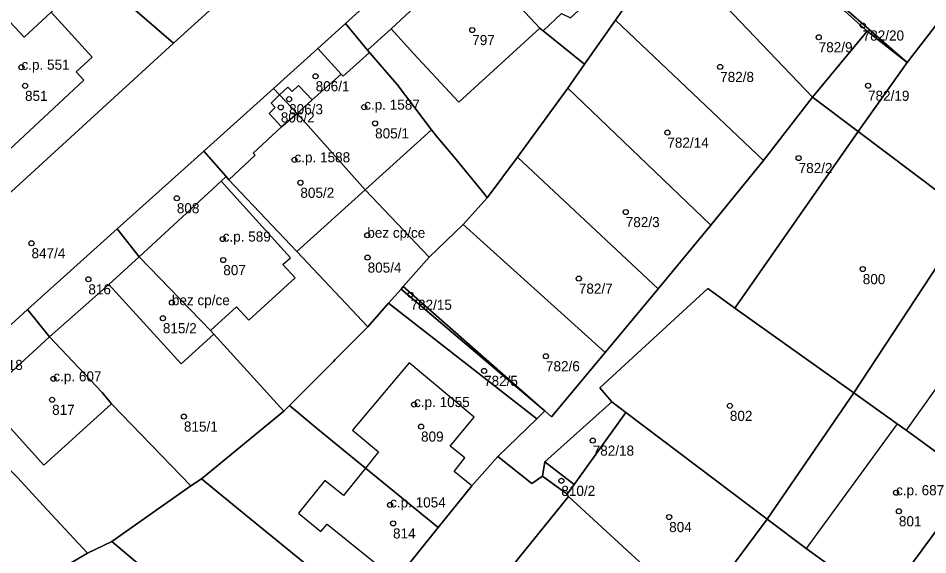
# Model space of a CAD drawing. Extents: x -878211 to -870363, y -1058464 to -1052522.
# Drawn here: x -874843.1 to -874753.2, y -1056630.7 to -1056577.6 of the extents above; entities that cross this region are included whole.
import ezdxf

# ---------------------------------------------------------------- set-up
doc = ezdxf.new("R2010")
doc.units = 0
for name, color, linetype in [('Definiční body', 7, 'Continuous'), ('Polygon budovy', 7, 'Continuous'), ('Polygon parcely', 7, 'Continuous')]:
    doc.layers.add(name, color=color, linetype=linetype)

msp = doc.modelspace()

# ---------------------------------------------------------------- linework, layer by layer
at = {"layer": 'Definiční body'}
for centre in [(-874798.23, -1056578.81994), (-874759.63, -1056578.36994), (-874763.98, -1056579.52994), (-874842.79, -1056582.49994), (-874773.72, -1056582.46994), (-874813.71, -1056583.38994), (-874842.44, -1056584.33994), (-874759.1, -1056584.32994), (-874816.33, -1056585.65994), (-874817.15, -1056586.46994), (-874808.91, -1056586.44994), (-874807.83, -1056588.04994), (-874778.94, -1056588.96994), (-874815.8, -1056591.65994), (-874765.96, -1056591.47994), (-874815.22, -1056593.92994), (-874827.43, -1056595.45994), (-874783.05, -1056596.82994), (-874822.9, -1056599.49994), (-874808.6, -1056599.11994), (-874841.8, -1056599.90994), (-874822.84, -1056601.57994), (-874808.57, -1056601.32994), (-874759.62, -1056602.46994), (-874836.18, -1056603.47994), (-874787.69, -1056603.40994), (-874804.33, -1056605.00994), (-874827.92, -1056605.78994), (-874828.81, -1056607.32994), (-874790.94, -1056611.08994), (-874797.06, -1056612.53994), (-874839.64, -1056613.32994), (-874839.76, -1056615.39994), (-874803.98, -1056615.86994), (-874772.76, -1056615.99994), (-874826.73, -1056617.05994), (-874803.29, -1056618.04994), (-874786.32, -1056619.43994), (-874789.42, -1056623.41994), (-874756.33, -1056624.58994), (-874806.35, -1056625.79994), (-874756.05, -1056626.42994), (-874806.06, -1056627.62994), (-874778.76, -1056626.99994)]:
    msp.add_circle(centre, 0.25, dxfattribs=at)
at = {"layer": 'Polygon budovy'}
for points in [[(-874791.54, -1056578.62), (-874791.23, -1056578.9), (-874789.42, -1056577.17), (-874788.52, -1056577.61), (-874783.8, -1056573.25), (-874784.14, -1056573.04), (-874779.83, -1056567.49), (-874781.62, -1056566.22), (-874787.91, -1056561.77), (-874798.3, -1056571.37)], [(-874806.25, -1056578.69), (-874804.03, -1056581.15), (-874799.54, -1056585.96), (-874791.54, -1056578.62), (-874798.3, -1056571.37), (-874804.84, -1056577.38)], [(-874844.4, -1056577.5), (-874850.54, -1056583.41), (-874851.1, -1056583.95), (-874850.68, -1056584.41), (-874844.47, -1056591.1), (-874836.61, -1056583.79), (-874837.4, -1056582.95), (-874835.8, -1056581.49), (-874839.85, -1056577.06), (-874842.54, -1056579.53)], [(-874811.2, -1056583.17), (-874814.04, -1056585.71), (-874815.54, -1056587.08), (-874808.83, -1056594.63), (-874802.26, -1056588.7), (-874805.64, -1056584.21), (-874808.38, -1056581.03), (-874811, -1056583.39)], [(-874822.28, -1056593.63), (-874815.58, -1056600.72), (-874808.83, -1056594.63), (-874815.54, -1056587.08), (-874817.07, -1056588.41), (-874819.87, -1056590.99), (-874819.68, -1056591.21)], [(-874821.53, -1056606.19), (-874820.32, -1056607.52), (-874815.73, -1056603.35), (-874816.94, -1056602.02), (-874816.2, -1056601.34), (-874823.04, -1056593.76), (-874831.17, -1056601.24), (-874824.12, -1056608.55)], [(-874815.58, -1056600.72), (-874808.56, -1056608.17), (-874806.51, -1056605.85), (-874805.27, -1056604.45), (-874805.05, -1056604.2), (-874802.5, -1056601.3), (-874808.83, -1056594.63)], [(-874831.17, -1056601.24), (-874834.14, -1056603.98), (-874826.99, -1056611.84), (-874823.77, -1056608.91), (-874824.12, -1056608.55)], [(-874755.32, -1056618.42), (-874748.65, -1056623.3), (-874736.46, -1056606.42), (-874742.45, -1056602.03), (-874743.26, -1056601.44)], [(-874846.62, -1056615.19), (-874840.57, -1056621.86), (-874833.9, -1056615.79), (-874834.8, -1056614.69), (-874840.01, -1056609.16)], [(-874808.78, -1056622.17), (-874801.59, -1056628.03), (-874798.27, -1056623.91), (-874800.02, -1056622.5), (-874798.97, -1056621.15), (-874800.4, -1056620), (-874798.04, -1056617.13), (-874804.48, -1056611.74), (-874810.06, -1056618.41), (-874807.51, -1056620.54)], [(-874765.22, -1056630.12), (-874763.67, -1056631.24), (-874757.68, -1056635.58), (-874748.65, -1056623.3), (-874755.32, -1056618.42), (-874756.21, -1056617.77)], [(-874813.19, -1056628.44), (-874812.57, -1056627.71), (-874805.74, -1056633.21), (-874801.59, -1056628.03), (-874808.78, -1056622.17), (-874810.97, -1056624.87), (-874812.8, -1056623.39), (-874815.41, -1056626.61)]]:
    msp.add_lwpolyline(points, close=True, dxfattribs=at)
at = {"layer": 'Polygon parcely'}
for points in [[(-874864.85, -1056631.16), (-874859.56, -1056623.54), (-874851.21, -1056614.74), (-874842.19, -1056606.46), (-874836.31, -1056601.16), (-874833.34, -1056598.49), (-874824.75, -1056590.8), (-874817.86, -1056584.61), (-874813.48, -1056580.64), (-874810.77, -1056578.18), (-874800.56, -1056568.93), (-874785.59, -1056555.05), (-874777.07, -1056544.16), (-874769.01, -1056533.49), (-874763.27, -1056525.64), (-874756.17, -1056515.56)], [(-874768.48, -1056516.12), (-874775.04, -1056525.67), (-874780.04, -1056532.99), (-874786.72, -1056542.34), (-874794.51, -1056549.85), (-874798.97, -1056554.01), (-874805.05, -1056559.5), (-874811.02, -1056564.95), (-874817.64, -1056570.92), (-874827.77, -1056580.13), (-874844.21, -1056595.2), (-874857.81, -1056607.68), (-874859.81, -1056609.52), (-874870.95, -1056619.74), (-874874.11, -1056622.63), (-874875.73, -1056624.12), (-874879.74, -1056624.46), (-874872, -1056629.76), (-874874.45, -1056634.28)], [(-874748.65, -1056623.3), (-874757.68, -1056635.58), (-874764.67, -1056645.09), (-874772.14, -1056655.24), (-874770.16, -1056662.93), (-874758.62, -1056649.53), (-874744.59, -1056628.03)]]:
    msp.add_lwpolyline(points, dxfattribs=at)
for points in [[(-874787.13, -1056582.2), (-874784.08, -1056577.84), (-874778.89, -1056570.45), (-874777.81, -1056568.92), (-874774.9, -1056564.64), (-874778.06, -1056561.81), (-874783.53, -1056556.9), (-874787.91, -1056561.77), (-874798.3, -1056571.37), (-874791.54, -1056578.62), (-874791.23, -1056578.9)], [(-874745.18, -1056568.35), (-874742.82, -1056565), (-874748.53, -1056560.96), (-874761.29, -1056576.75), (-874755.23, -1056582.04), (-874752.53, -1056578.53)], [(-874817.64, -1056570.92), (-874819.66, -1056568.7), (-874821.05, -1056567.15), (-874824.96, -1056563.25), (-874825.93, -1056562.24), (-874826.27, -1056561.88), (-874827.76, -1056564.58), (-874830.56, -1056563.3), (-874837.09, -1056572.02), (-874835.68, -1056573.25), (-874827.77, -1056580.13)], [(-874772.49, -1056567.45), (-874772.19, -1056567.11), (-874774.9, -1056564.64), (-874777.81, -1056568.92), (-874778.89, -1056570.45), (-874764.6, -1056585.45), (-874759.2, -1056578.93), (-874761.44, -1056576.93), (-874767.47, -1056571.6), (-874771.1, -1056575.79), (-874776.05, -1056571.53)], [(-874851.56, -1056567.65), (-874862.85, -1056579.23), (-874859.11, -1056581.97), (-874857.96, -1056582.88), (-874855.42, -1056579.93), (-874850.54, -1056583.41), (-874844.4, -1056577.5), (-874842.54, -1056579.53), (-874839.85, -1056577.06), (-874835.68, -1056573.25), (-874837.09, -1056572.02), (-874845.14, -1056569.59)], [(-874800.56, -1056568.93), (-874810.77, -1056578.18), (-874808.57, -1056580.81), (-874806.25, -1056578.69), (-874804.84, -1056577.38), (-874798.3, -1056571.37)], [(-874784.08, -1056577.84), (-874769.42, -1056591.72), (-874764.6, -1056585.45), (-874778.89, -1056570.45)], [(-874796.74, -1056595.41), (-874793.74, -1056591.41), (-874788.78, -1056584.57), (-874787.13, -1056582.2), (-874791.23, -1056578.9), (-874791.54, -1056578.62), (-874798.3, -1056571.37), (-874804.84, -1056577.38), (-874806.25, -1056578.69), (-874808.57, -1056580.81), (-874808.38, -1056581.03), (-874805.64, -1056584.21), (-874802.26, -1056588.7), (-874801.63, -1056589.47), (-874800.13, -1056591.28), (-874796.99, -1056595.1)], [(-874767.38, -1056571.5), (-874767.47, -1056571.6), (-874761.44, -1056576.93), (-874759.2, -1056578.93), (-874755.23, -1056582.04), (-874761.29, -1056576.75)], [(-874827.77, -1056580.13), (-874835.68, -1056573.25), (-874839.85, -1056577.06), (-874842.54, -1056579.53), (-874844.4, -1056577.5), (-874850.54, -1056583.41), (-874855.42, -1056579.93), (-874857.96, -1056582.88), (-874855.35, -1056584.85), (-874852.58, -1056586.88), (-874844.21, -1056595.2)], [(-874788.78, -1056584.57), (-874774.65, -1056598.13), (-874769.42, -1056591.72), (-874784.08, -1056577.84), (-874787.13, -1056582.2)], [(-874802.5, -1056601.3), (-874799.12, -1056598.07), (-874796.74, -1056595.41), (-874796.99, -1056595.1), (-874800.13, -1056591.28), (-874801.63, -1056589.47), (-874802.26, -1056588.7), (-874805.64, -1056584.21), (-874808.38, -1056581.03), (-874808.57, -1056580.81), (-874810.77, -1056578.18), (-874813.48, -1056580.64), (-874811.2, -1056583.17), (-874814.04, -1056585.71), (-874815.54, -1056587.08), (-874808.83, -1056594.63)], [(-874760.07, -1056588.85), (-874749, -1056597.21), (-874744, -1056590.18), (-874742.02, -1056587.58), (-874741.37, -1056586.72), (-874752.53, -1056578.53), (-874755.23, -1056582.04)], [(-874764.6, -1056585.45), (-874760.07, -1056588.85), (-874755.23, -1056582.04), (-874759.2, -1056578.93)], [(-874813.48, -1056580.64), (-874817.86, -1056584.61), (-874817.27, -1056585.24), (-874816.45, -1056584.47), (-874816.03, -1056584.91), (-874815.39, -1056584.3), (-874814.04, -1056585.71), (-874811.2, -1056583.17)], [(-874817.86, -1056584.61), (-874824.75, -1056590.8), (-874822.56, -1056593.31), (-874822.28, -1056593.63), (-874815.58, -1056600.72), (-874808.83, -1056594.63), (-874815.54, -1056587.08), (-874817.07, -1056588.41), (-874818.31, -1056587.06), (-874817.7, -1056586.48), (-874818.11, -1056586.04), (-874817.27, -1056585.24)], [(-874815.54, -1056587.08), (-874814.04, -1056585.71), (-874815.39, -1056584.3), (-874816.03, -1056584.91), (-874816.45, -1056584.47), (-874817.27, -1056585.24)], [(-874793.74, -1056591.41), (-874779.86, -1056604.42), (-874774.65, -1056598.13), (-874788.78, -1056584.57)], [(-874815.54, -1056587.08), (-874817.27, -1056585.24), (-874818.11, -1056586.04), (-874817.7, -1056586.48), (-874818.31, -1056587.06), (-874817.07, -1056588.41)], [(-874764.6, -1056585.45), (-874769.42, -1056591.72), (-874774.65, -1056598.13), (-874779.86, -1056604.42), (-874785.09, -1056610.72), (-874790.39, -1056617.07), (-874791.05, -1056616.5), (-874791.84, -1056617.27), (-874795.69, -1056621.01), (-874792.35, -1056623.67), (-874791.29, -1056622.94), (-874791.04, -1056621.53), (-874784.42, -1056615.61), (-874785.63, -1056614.21), (-874774.93, -1056604.39), (-874772.26, -1056606.32), (-874760.07, -1056588.85)], [(-874772.26, -1056606.32), (-874760.5, -1056614.71), (-874749, -1056597.21), (-874760.07, -1056588.85)], [(-874824.75, -1056590.8), (-874833.34, -1056598.49), (-874831.17, -1056601.24), (-874823.04, -1056593.76), (-874822.56, -1056593.31)], [(-874799.12, -1056598.07), (-874785.09, -1056610.72), (-874779.86, -1056604.42), (-874793.74, -1056591.41), (-874796.74, -1056595.41)], [(-874823.04, -1056593.76), (-874831.17, -1056601.24), (-874824.12, -1056608.55), (-874823.77, -1056608.91), (-874816.84, -1056616.52), (-874816.29, -1056615.96), (-874811.96, -1056611.61), (-874811.79, -1056611.43), (-874808.56, -1056608.17), (-874815.58, -1056600.72), (-874822.28, -1056593.63), (-874822.56, -1056593.31)], [(-874806.51, -1056605.85), (-874805.27, -1056604.45), (-874805.05, -1056604.2), (-874802.5, -1056601.3), (-874808.83, -1056594.63), (-874815.58, -1056600.72), (-874808.56, -1056608.17)], [(-874760.5, -1056614.71), (-874756.21, -1056617.77), (-874755.32, -1056618.42), (-874748.65, -1056623.3), (-874736.46, -1056606.42), (-874742.45, -1056602.03), (-874743.26, -1056601.44), (-874749, -1056597.21)], [(-874833.34, -1056598.49), (-874836.31, -1056601.16), (-874842.19, -1056606.46), (-874840.01, -1056609.16), (-874834.14, -1056603.98), (-874831.17, -1056601.24)], [(-874799.12, -1056598.07), (-874802.5, -1056601.3), (-874805.05, -1056604.2), (-874791.41, -1056616.19), (-874791.05, -1056616.5), (-874790.39, -1056617.07), (-874785.09, -1056610.72)], [(-874834.14, -1056603.98), (-874826.99, -1056611.84), (-874823.77, -1056608.91), (-874824.12, -1056608.55), (-874831.17, -1056601.24)], [(-874826.06, -1056623.92), (-874824.98, -1056623.21), (-874816.84, -1056616.52), (-874823.77, -1056608.91), (-874826.99, -1056611.84), (-874834.14, -1056603.98), (-874840.01, -1056609.16), (-874834.8, -1056614.69), (-874833.9, -1056615.79)], [(-874805.27, -1056604.45), (-874806.51, -1056605.85), (-874791.84, -1056617.27), (-874791.05, -1056616.5), (-874791.41, -1056616.19)], [(-874805.05, -1056604.2), (-874805.27, -1056604.45), (-874791.41, -1056616.19)], [(-874772.26, -1056606.32), (-874774.93, -1056604.39), (-874785.63, -1056614.21), (-874784.42, -1056615.61), (-874783.03, -1056616.66), (-874769.07, -1056627.21), (-874760.5, -1056614.71)], [(-874842.19, -1056606.46), (-874851.21, -1056614.74), (-874848.97, -1056617.28), (-874846.62, -1056615.19), (-874840.01, -1056609.16)], [(-874806.51, -1056605.85), (-874808.56, -1056608.17), (-874811.79, -1056611.43), (-874811.96, -1056611.61), (-874816.29, -1056615.96), (-874813.49, -1056618.29), (-874808.78, -1056622.17), (-874801.59, -1056628.03), (-874798.27, -1056623.91), (-874795.69, -1056621.01), (-874791.84, -1056617.27)], [(-874840.01, -1056609.16), (-874846.62, -1056615.19), (-874848.97, -1056617.28), (-874843.19, -1056623.1), (-874840.25, -1056626.29), (-874836.27, -1056630.59), (-874833.86, -1056629.41), (-874826.06, -1056623.92), (-874833.9, -1056615.79), (-874834.8, -1056614.69)], [(-874763.67, -1056631.24), (-874757.68, -1056635.58), (-874748.65, -1056623.3), (-874755.32, -1056618.42), (-874756.21, -1056617.77), (-874760.5, -1056614.71), (-874769.07, -1056627.21), (-874765.22, -1056630.12)], [(-874783.03, -1056616.66), (-874784.42, -1056615.61), (-874791.04, -1056621.53), (-874788.16, -1056623.79)], [(-874820.25, -1056627.1), (-874808.53, -1056636.68), (-874805.74, -1056633.21), (-874801.59, -1056628.03), (-874808.78, -1056622.17), (-874813.49, -1056618.29), (-874816.29, -1056615.96), (-874816.84, -1056616.52), (-874824.98, -1056623.21)], [(-874845.96, -1056636.47), (-874842.98, -1056634.52), (-874836.27, -1056630.59), (-874840.25, -1056626.29), (-874843.19, -1056623.1), (-874848.97, -1056617.28), (-874851.28, -1056619.38), (-874856.9, -1056625.86), (-874851.64, -1056630.65), (-874849.68, -1056632.43), (-874848.94, -1056633.11)], [(-874788.85, -1056624.74), (-874788.7, -1056624.97), (-874775.88, -1056636.79), (-874774.15, -1056634.03), (-874769.07, -1056627.21), (-874783.03, -1056616.66), (-874788.16, -1056623.79)], [(-874796.65, -1056634.8), (-874788.7, -1056624.97), (-874788.85, -1056624.74), (-874791.29, -1056622.94), (-874792.35, -1056623.67), (-874795.69, -1056621.01), (-874798.27, -1056623.91), (-874801.59, -1056628.03), (-874805.74, -1056633.21), (-874808.53, -1056636.68), (-874809.44, -1056637.52), (-874810.55, -1056638.94), (-874815.11, -1056644.79), (-874820, -1056650.8), (-874821.64, -1056652.82), (-874821.91, -1056653.11), (-874828.41, -1056661.14), (-874813.55, -1056659.78), (-874815.85, -1056657.97), (-874809.68, -1056650.52), (-874807.09, -1056647.23), (-874804.82, -1056644.52), (-874803.6, -1056643.01)], [(-874791.04, -1056621.53), (-874791.29, -1056622.94), (-874788.85, -1056624.74), (-874788.16, -1056623.79)], [(-874833.86, -1056629.41), (-874831.11, -1056631.73), (-874822.43, -1056638.99), (-874815.11, -1056644.79), (-874810.55, -1056638.94), (-874809.44, -1056637.52), (-874808.53, -1056636.68), (-874820.25, -1056627.1), (-874824.98, -1056623.21), (-874826.06, -1056623.92)], [(-874796.65, -1056634.8), (-874785.65, -1056650.41), (-874783.88, -1056647.62), (-874784.41, -1056642.01), (-874783.56, -1056640.85), (-874778.93, -1056634.54), (-874775.88, -1056636.79), (-874788.7, -1056624.97)], [(-874771.47, -1056640), (-874771.08, -1056640.29), (-874764.67, -1056645.09), (-874757.68, -1056635.58), (-874763.67, -1056631.24), (-874765.22, -1056630.12), (-874769.07, -1056627.21), (-874774.15, -1056634.03), (-874775.88, -1056636.79)], [(-874842.98, -1056634.52), (-874841.17, -1056637.4), (-874821.91, -1056653.11), (-874821.64, -1056652.82), (-874820, -1056650.8), (-874815.11, -1056644.79), (-874822.43, -1056638.99), (-874831.11, -1056631.73), (-874833.86, -1056629.41), (-874836.27, -1056630.59)]]:
    msp.add_lwpolyline(points, close=True, dxfattribs=at)

# ---------------------------------------------------------------- texts
at = {"layer": 'Definiční body'}
for s, p in [('782/20', (-874759.63, -1056579.859)), ('797', (-874798.23, -1056580.309)), ('782/9', (-874763.98, -1056581.019)), ('c.p. 551', (-874842.79, -1056582.75)), ('782/8', (-874773.72, -1056583.959)), ('806/1', (-874813.71, -1056584.879)), ('851', (-874842.44, -1056585.829)), ('782/19', (-874759.1, -1056585.819)), ('c.p. 1587', (-874808.91, -1056586.7)), ('806/2', (-874817.15, -1056587.959)), ('806/3', (-874816.33, -1056587.149)), ('805/1', (-874807.83, -1056589.539)), ('782/14', (-874778.94, -1056590.459)), ('c.p. 1588', (-874815.8, -1056591.909)), ('782/2', (-874765.96, -1056592.969)), ('805/2', (-874815.22, -1056595.419)), ('808', (-874827.43, -1056596.949)), ('782/3', (-874783.05, -1056598.319)), ('bez cp/ce', (-874808.6, -1056599.37)), ('c.p. 589', (-874822.9, -1056599.75)), ('847/4', (-874841.8, -1056601.399)), ('807', (-874822.84, -1056603.069)), ('805/4', (-874808.57, -1056602.819)), ('800', (-874759.62, -1056603.959)), ('816', (-874836.18, -1056604.969)), ('782/7', (-874787.69, -1056604.899)), ('bez cp/ce', (-874827.92, -1056606.04)), ('782/15', (-874804.33, -1056606.499)), ('815/2', (-874828.81, -1056608.819)), ('818', (-874844.89, -1056612.449)), ('782/6', (-874790.94, -1056612.579)), ('c.p. 607', (-874839.64, -1056613.58)), ('782/5', (-874797.06, -1056614.029)), ('c.p. 1055', (-874803.98, -1056616.12)), ('817', (-874839.76, -1056616.889)), ('802', (-874772.76, -1056617.489)), ('815/1', (-874826.73, -1056618.549)), ('809', (-874803.29, -1056619.539)), ('782/18', (-874786.32, -1056620.929)), ('810/2', (-874789.42, -1056624.909)), ('c.p. 687', (-874756.33, -1056624.84)), ('c.p. 1054', (-874806.35, -1056626.05)), ('801', (-874756.05, -1056627.919)), ('814', (-874806.06, -1056629.119)), ('804', (-874778.76, -1056628.489))]:
    msp.add_text(s, height=0.999996, dxfattribs=at).set_placement(p)

doc.saveas('drawing.dxf')
